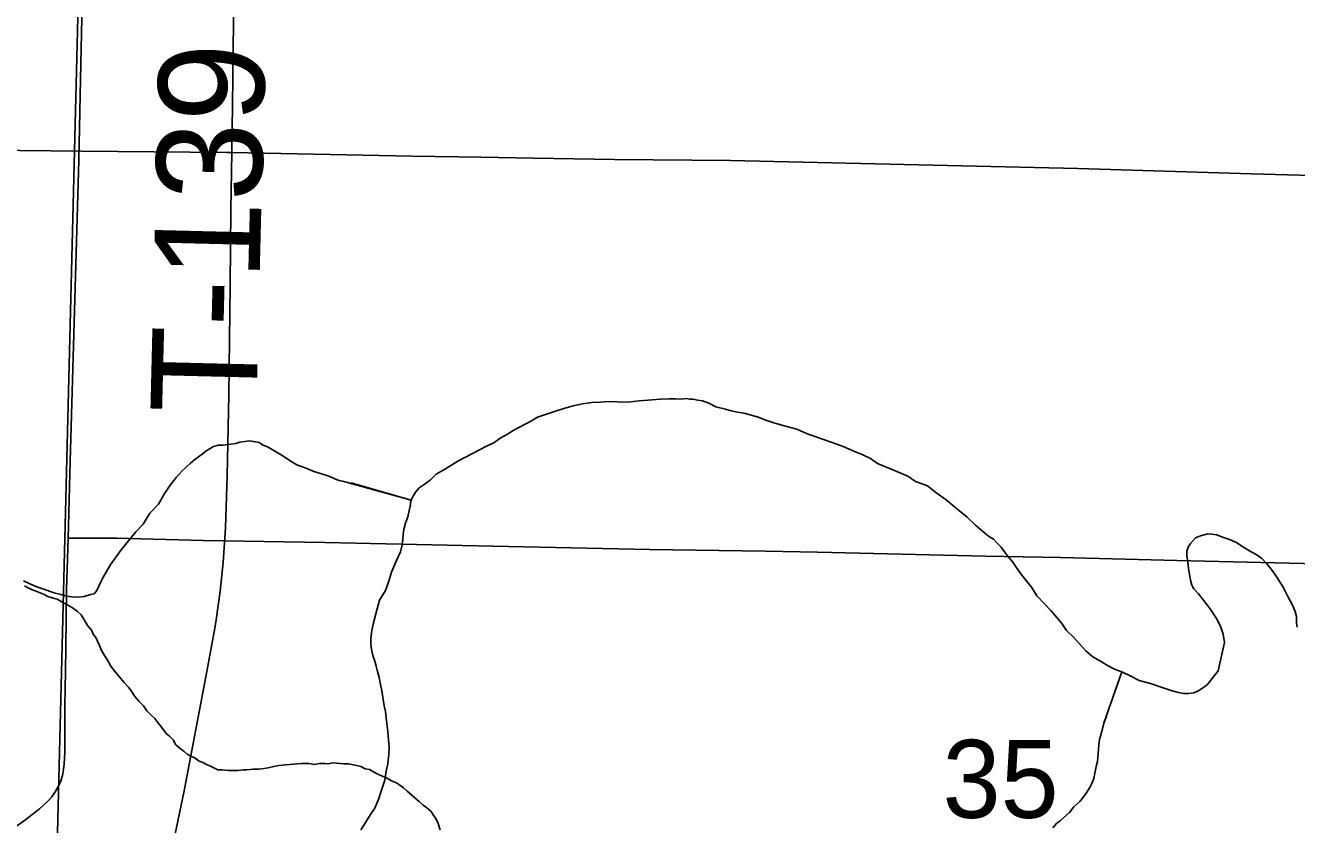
# Model space of a CAD drawing. Extents: x 2.4 to 73.1, y 4.5 to 25.6.
# Drawn here: x 45.0077 to 45.3485, y 18.761 to 18.9755 of the extents above; entities that cross this region are included whole.
import ezdxf

# ---------------------------------------------------------------- set-up
doc = ezdxf.new("R2010")
doc.units = 0
for name, color, linetype in [('GM_X_County_Road', 7, 'Continuous'), ('GM_X_Minor_River', 7, 'Continuous'), ('GM_X_Section', 7, 'Continuous'), ('GM_X_Section_Text', 7, 'Continuous'), ('GM_X_Township_Road', 7, 'Continuous'), ('GM_X_Township_Road_Text', 7, 'Continuous')]:
    doc.layers.add(name, color=color, linetype=linetype)

msp = doc.modelspace()

# ---------------------------------------------------------------- linework, layer by layer
at = {"layer": 'GM_X_County_Road'}
for points in [[(45.06299, 18.94139), (45.0632, 18.95408), (45.06367, 18.99137), (45.06419, 19.02556), (45.06449, 19.05353), (45.06493, 19.07217), (45.06508, 19.09237), (45.06574, 19.1421), (45.06605, 19.16696), (45.06697, 19.23067), (45.0676, 19.27418), (45.06766, 19.28196), (45.06793, 19.29594), (45.06815, 19.29904), (45.06863, 19.30211), (45.069, 19.30361), (45.06948, 19.30509), (45.06968, 19.30561)], [(45.05843, 18.81378), (45.05852, 18.81427), (45.05882, 18.81594), (45.05993, 18.82363), (45.06074, 18.83135), (45.06135, 18.84066), (45.06181, 18.85464), (45.06221, 18.87639), (45.06253, 18.90591), (45.06275, 18.92611), (45.06299, 18.94139)], [(45.03565, 18.67238), (45.03619, 18.68745), (45.03663, 18.69365), (45.03751, 18.70137), (45.03937, 18.71366), (45.04186, 18.72742), (45.0474, 18.75642), (45.05021, 18.77012), (45.05609, 18.80064), (45.05843, 18.81378)]]:
    msp.add_lwpolyline(points, dxfattribs=at)
at = {"layer": 'GM_X_Minor_River'}
for points in [[(45.09764, 18.7596), (45.09863, 18.7611), (45.09962, 18.76278), (45.1006, 18.76428), (45.10139, 18.7654), (45.10179, 18.76653), (45.1024, 18.76804), (45.10301, 18.76974), (45.10362, 18.77162), (45.10403, 18.77294), (45.10425, 18.77427), (45.10447, 18.77578), (45.10489, 18.77729), (45.10491, 18.77843), (45.10513, 18.77975), (45.10518, 18.78184), (45.10503, 18.78375), (45.10489, 18.78603), (45.10456, 18.78812), (45.10441, 18.78965), (45.10425, 18.79136), (45.10391, 18.79289), (45.10324, 18.79689), (45.1029, 18.79861), (45.10256, 18.80052), (45.10203, 18.80243), (45.10168, 18.80357), (45.10133, 18.80491), (45.10079, 18.80644), (45.10045, 18.80797), (45.10029, 18.80949), (45.10032, 18.81082), (45.10034, 18.81177), (45.10056, 18.8131), (45.10099, 18.81518), (45.10161, 18.81763), (45.10264, 18.82122), (45.10422, 18.82384), (45.10504, 18.8261), (45.10586, 18.82874), (45.10707, 18.83175), (45.10826, 18.8342), (45.10868, 18.83609), (45.10891, 18.8376), (45.10894, 18.83893), (45.10916, 18.84025), (45.10958, 18.84195), (45.11018, 18.84365), (45.1106, 18.84535), (45.11082, 18.84648), (45.11104, 18.84781), (45.11144, 18.84894), (45.11223, 18.85025), (45.11321, 18.85137), (45.11456, 18.85229), (45.1163, 18.85358), (45.11785, 18.85506), (45.12036, 18.85653), (45.12364, 18.85854), (45.13133, 18.86255), (45.13325, 18.86345), (45.13499, 18.86474), (45.13692, 18.86584), (45.13846, 18.86676), (45.14019, 18.86767), (45.14154, 18.8684), (45.14289, 18.86913), (45.14501, 18.87041), (45.14769, 18.8713), (45.14979, 18.87201), (45.15209, 18.87272), (45.15458, 18.87342), (45.15706, 18.87393), (45.15954, 18.87426), (45.16182, 18.8744)], [(45.16182, 18.8744), (45.16392, 18.87454), (45.16639, 18.87448), (45.16924, 18.87442), (45.17229, 18.87473), (45.17572, 18.87503), (45.178, 18.87517), (45.18028, 18.87531), (45.18199, 18.87527), (45.18351, 18.87524), (45.18485, 18.8754), (45.1858, 18.87519), (45.18674, 18.87517), (45.18788, 18.87495), (45.18921, 18.87473), (45.1909, 18.87412), (45.19278, 18.87313), (45.19543, 18.8725), (45.19694, 18.87209), (45.19864, 18.87167), (45.20035, 18.87144), (45.20205, 18.87102), (45.20413, 18.87041), (45.2062, 18.8696), (45.20865, 18.86879), (45.21149, 18.86796), (45.21451, 18.86714), (45.21714, 18.86594), (45.2211, 18.86452), (45.22431, 18.8635), (45.22695, 18.86249), (45.22978, 18.86128), (45.23222, 18.86028), (45.23429, 18.85928), (45.23616, 18.85791), (45.24238, 18.8553), (45.24426, 18.8545), (45.24632, 18.85312), (45.24952, 18.85191), (45.25177, 18.85015), (45.25457, 18.84819), (45.25737, 18.84585), (45.26017, 18.84351), (45.2624, 18.84137), (45.26427, 18.83981), (45.26595, 18.83844), (45.26726, 18.83765), (45.26819, 18.83668), (45.26931, 18.83551), (45.27096, 18.8332), (45.27245, 18.83146), (45.27373, 18.82953), (45.27484, 18.82798), (45.27595, 18.82663), (45.27743, 18.8247), (45.2789, 18.82238), (45.28094, 18.82025), (45.28261, 18.8185), (45.28428, 18.81656), (45.28557, 18.81502), (45.28686, 18.81309), (45.28872, 18.81134), (45.2902, 18.80959), (45.29206, 18.80765), (45.29393, 18.80609), (45.29599, 18.8049), (45.29786, 18.80372), (45.29974, 18.80273), (45.30182, 18.80192), (45.30389, 18.80093), (45.30633, 18.79973), (45.30935, 18.79891), (45.31275, 18.79769), (45.3152, 18.79688), (45.3169, 18.79646), (45.31823, 18.79624), (45.31956, 18.79621), (45.32089, 18.79637), (45.32185, 18.79673), (45.32301, 18.79746), (45.32455, 18.79856), (45.32592, 18.80024), (45.32749, 18.8023), (45.32918, 18.80986), (45.32885, 18.81214), (45.32814, 18.81425), (45.32705, 18.81636), (45.32558, 18.81867), (45.32391, 18.8208), (45.32225, 18.82293), (45.32095, 18.82429), (45.3204, 18.82525), (45.32005, 18.82659), (45.31989, 18.82773), (45.31955, 18.82964), (45.3194, 18.83154), (45.31906, 18.83307), (45.31909, 18.83439), (45.31949, 18.83552), (45.32008, 18.83646), (45.32145, 18.83795)], [(45.00714, 18.8264), (45.00883, 18.82561), (45.01072, 18.8248), (45.0126, 18.82419), (45.0143, 18.82358), (45.01562, 18.82317), (45.01713, 18.82276), (45.01884, 18.82234), (45.02016, 18.82212), (45.02187, 18.82208), (45.0234, 18.82224), (45.02512, 18.82277), (45.02607, 18.82294), (45.02685, 18.82387), (45.02786, 18.82613), (45.02845, 18.82725), (45.03043, 18.83063), (45.03337, 18.83474), (45.03533, 18.83717), (45.03728, 18.83959), (45.03923, 18.84164), (45.04101, 18.84464), (45.04335, 18.84705), (45.04492, 18.84968), (45.0465, 18.85211), (45.04807, 18.85416), (45.04963, 18.85584), (45.05079, 18.85695), (45.05196, 18.85806), (45.05312, 18.85899), (45.05409, 18.85973), (45.05505, 18.86046), (45.05602, 18.8612), (45.05718, 18.86194), (45.05814, 18.86248), (45.05948, 18.86283), (45.06062, 18.86281), (45.06272, 18.86314), (45.06405, 18.8633), (45.0652, 18.86365), (45.06654, 18.86381), (45.06768, 18.86398), (45.06939, 18.86375), (45.07033, 18.86354), (45.07127, 18.86295), (45.07278, 18.86234), (45.07671, 18.85998), (45.0784, 18.8588), (45.08046, 18.85761), (45.0831, 18.8566), (45.08498, 18.8558), (45.08706, 18.85519), (45.08876, 18.85458), (45.08989, 18.85417), (45.09083, 18.85377), (45.09177, 18.85337), (45.09272, 18.85316), (45.09367, 18.85295), (45.11114, 18.8481), (45.09499, 18.85273)], [(45.32145, 18.83795), (45.32279, 18.83849), (45.3247, 18.83902), (45.32584, 18.83899), (45.32717, 18.83877), (45.32868, 18.83817), (45.33057, 18.83755), (45.33245, 18.83675), (45.33413, 18.83558), (45.33638, 18.8342), (45.33789, 18.8334), (45.33919, 18.83242), (45.34049, 18.83106), (45.34179, 18.82952), (45.34326, 18.82739), (45.34491, 18.8247), (45.34619, 18.8222), (45.34747, 18.81989), (45.34819, 18.81817), (45.34854, 18.81683), (45.3485, 18.81512), (45.34866, 18.81398)], [(45.00742, 18.82512), (45.00837, 18.82455), (45.00932, 18.82416), (45.01027, 18.82378), (45.01121, 18.8234), (45.01254, 18.82282), (45.01368, 18.82225), (45.01482, 18.82187), (45.01616, 18.82148), (45.01787, 18.82053), (45.019, 18.81995), (45.02033, 18.81919), (45.02166, 18.81824), (45.02261, 18.81728), (45.02337, 18.81614), (45.02432, 18.81443), (45.02546, 18.81309), (45.02584, 18.81214), (45.02659, 18.81119), (45.02697, 18.81024), (45.02754, 18.8091), (45.02811, 18.80776)], [(45.02811, 18.80776), (45.02887, 18.80643), (45.02963, 18.80529), (45.03057, 18.80358), (45.03171, 18.80205), (45.03418, 18.79919), (45.03532, 18.79786), (45.03607, 18.79691), (45.03702, 18.79538), (45.03816, 18.79405), (45.0393, 18.79291), (45.04025, 18.79158), (45.04139, 18.79043), (45.04234, 18.78948), (45.0431, 18.78853), (45.04385, 18.78757), (45.04537, 18.78548), (45.04632, 18.78472), (45.04727, 18.78376), (45.04803, 18.78243), (45.04917, 18.78148), (45.05012, 18.78071), (45.05107, 18.77995), (45.05201, 18.77938), (45.05296, 18.77899), (45.05429, 18.77804), (45.05524, 18.77766), (45.05638, 18.77708), (45.05733, 18.7767), (45.05923, 18.77575), (45.06037, 18.77574), (45.06209, 18.77555), (45.06342, 18.77555), (45.06475, 18.77554), (45.06608, 18.77573), (45.06703, 18.77572), (45.06874, 18.77591), (45.07026, 18.7759), (45.07159, 18.77609), (45.07273, 18.77628), (45.07426, 18.77665), (45.07559, 18.77684), (45.07749, 18.77703), (45.07958, 18.77721), (45.08167, 18.77739), (45.08376, 18.77739), (45.08528, 18.77719), (45.08643, 18.77738), (45.08795, 18.77738), (45.0889, 18.77737), (45.09004, 18.77756), (45.09308, 18.77736), (45.09422, 18.77736), (45.09517, 18.77717), (45.09612, 18.77697), (45.09764, 18.77659), (45.09878, 18.77601), (45.09992, 18.77582), (45.10087, 18.77525), (45.10201, 18.77467), (45.10315, 18.7741), (45.10448, 18.77353), (45.10581, 18.77276), (45.10714, 18.77219), (45.10904, 18.77085), (45.10999, 18.77009), (45.11208, 18.76818), (45.11322, 18.76723), (45.11436, 18.76628), (45.11531, 18.76551), (45.11645, 18.76456), (45.11701, 18.76361), (45.11777, 18.76247), (45.11834, 18.76133), (45.11891, 18.75961)], [(45.30165, 18.80199), (45.29695, 18.78855), (45.29756, 18.79005), (45.29695, 18.78855), (45.29633, 18.78609), (45.29592, 18.78477), (45.29571, 18.78383), (45.29548, 18.78231), (45.29519, 18.77795), (45.29478, 18.77663), (45.29456, 18.77531), (45.29414, 18.77342), (45.29354, 18.77191), (45.29313, 18.77097), (45.29176, 18.76891), (45.29039, 18.76723), (45.28883, 18.76575), (45.28766, 18.76426), (45.28611, 18.76296), (45.28514, 18.76203), (45.28417, 18.7613), (45.2832, 18.76018)]]:
    msp.add_lwpolyline(points, dxfattribs=at)
at = {"layer": 'GM_X_Section'}
for points in [[(44.51738, 19.09589), (45.02451, 19.08892), (45.01202, 18.58665), (44.99762, 18.58677), (44.51251, 18.59383)], [(45.52964, 19.07808), (45.51867, 18.57616), (45.50371, 18.57648), (45.01202, 18.58665), (45.02451, 19.08892)]]:
    msp.add_lwpolyline(points, close=True, dxfattribs=at)
at = {"layer": 'GM_X_Township_Road'}
for points in [[(45.01916, 18.83791), (45.01968, 18.85853), (45.02017, 18.87718), (45.02195, 18.93932), (45.0224, 18.96107), (45.02495, 19.07605), (45.02527, 19.08849)], [(44.81003, 18.94366), (44.82549, 18.9434), (44.85189, 18.9432), (44.86587, 18.943), (44.88295, 18.94269), (44.9078, 18.94243), (44.93265, 18.94249), (44.94197, 18.94253), (44.95595, 18.94245), (44.97303, 18.94228), (45.02274, 18.94172), (45.06158, 18.9414), (45.06299, 18.94139)], [(45.06299, 18.94139), (45.11128, 18.94042), (45.12992, 18.94011), (45.14389, 18.9399), (45.16564, 18.93956), (45.1967, 18.93922), (45.28988, 18.93709), (45.33647, 18.93571), (45.3784, 18.93455)], [(45.01564, 18.76978), (45.01657, 18.77131), (45.01717, 18.77274), (45.01759, 18.77424), (45.01788, 18.77577), (45.01806, 18.77731), (45.01826, 18.78041), (45.01822, 18.79289), (45.01838, 18.80223), (45.01847, 18.80846), (45.01868, 18.82402), (45.01916, 18.83791)], [(45.01916, 18.83791), (45.03205, 18.83785), (45.05535, 18.83723), (45.08799, 18.83674), (45.13305, 18.83573), (45.17501, 18.83486), (45.2061, 18.83442), (45.22008, 18.83412), (45.26514, 18.83308), (45.28534, 18.83272), (45.31642, 18.83191), (45.34283, 18.83128), (45.37702, 18.83044), (45.40965, 18.82985), (45.44539, 18.82909), (45.47336, 18.82861), (45.49822, 18.82795), (45.52449, 18.82746)], [(44.97114, 18.73612), (45.00774, 18.7624), (45.01142, 18.76526), (45.0137, 18.76735), (45.01473, 18.76851), (45.01564, 18.76978)]]:
    msp.add_lwpolyline(points, dxfattribs=at)

# ---------------------------------------------------------------- texts
at = {"layer": 'GM_X_Section_Text'}
msp.add_text('35', height=0.020928, rotation=0, dxfattribs=at).set_placement((45.2536, 18.76283))
at = {"layer": 'GM_X_Township_Road_Text'}
msp.add_text('T-139', height=0.028409, rotation=88.5876, dxfattribs=at).set_placement((45.06957, 18.87115))

doc.saveas('drawing.dxf')
